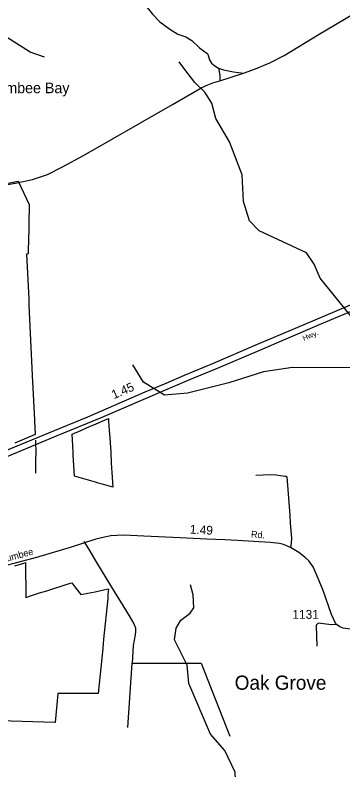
# Model space of a CAD drawing. Extents: x 2104537 to 2336408, y 34176 to 229611.
# Drawn here: x 2206373 to 2210993, y 87580 to 98230 of the extents above; entities that cross this region are included whole.
import ezdxf

# ---------------------------------------------------------------- set-up
doc = ezdxf.new("R2010")
doc.units = 0
for name, color, linetype in [('Exist Boundary Political City Limit New', 7, 'Continuous'), ('Exist Civil Demographics Community Label', 7, 'Continuous'), ('Exist Hydrographic Creek Single Shore', 7, 'Continuous'), ('Exist Hydrographic Misc Water Feature', 7, 'Continuous'), ('Exist Hydrographic Point Label', 7, 'Continuous'), ('Exist Road Non-System Type 51', 7, 'Continuous'), ('Exist Road Primary US Divided Attributed', 7, 'Continuous'), ('Exist Road Primary US Label', 7, 'Continuous'), ('Exist Road Primary US Mileage Hundredths English Label', 7, 'Continuous'), ('Exist Road Secondary Mileage Hundredths English Label', 7, 'Continuous'), ('Exist Road Secondary Type 51 Attributed', 7, 'Continuous'), ('Exist Road Secondary Type 51 Label', 7, 'Continuous'), ('Exist Road Secondary Type 51 Number Label', 7, 'Continuous'), ('Map Preparation Boundary City Limit Buffer Line', 7, 'Continuous')]:
    doc.layers.add(name, color=color, linetype=linetype)

msp = doc.modelspace()

# ---------------------------------------------------------------- linework, layer by layer
at = {"layer": 'Exist Boundary Political City Limit New'}
for points in [[(2205549, 95716), (2206414, 95886), (2206572, 95557), (2206560, 95000), (2206559, 94976), (2206555, 94861), (2206534, 94859), (2206564, 94227), (2206568, 94139), (2206568, 94138), (2206615, 93148), (2206615, 93146), (2206645, 92517), (2206646, 92500), (2206650, 92410), (2206654, 92312), (2206534, 92262), (2206367, 92192)], [(2207742, 91711), (2207751, 91570), (2207584, 91617), (2207544, 91628), (2207505, 91640), (2207439, 91659), (2207209, 91726), (2207193, 92023), (2207192, 92052), (2207186, 92158), (2207178, 92317), (2207300, 92371), (2207432, 92428), (2207445, 92434), (2207505, 92459), (2207599, 92500), (2207689, 92537), (2207690, 92500), (2207699, 92370), (2207706, 92265), (2207720, 92064), (2207729, 91910), (2207742, 91711)], [(2206367, 90461), (2206495, 90499), (2206518, 90506), (2206525, 90014), (2206619, 90044), (2206718, 90076), (2206818, 90108), (2207122, 90204), (2207172, 90220), (2207228, 90146), (2207298, 90053), (2207399, 90074), (2207500, 90094), (2207598, 90115), (2207690, 90134), (2207682, 90058), (2207678, 90000), (2207619, 89423), (2207608, 89295), (2207544, 88658), (2207500, 88657), (2207346, 88657), (2206978, 88656), (2206974, 88656), (2206938, 88251), (2206933, 88251), (2206157, 88274)]]:
    msp.add_lwpolyline(points, dxfattribs=at)
at = {"layer": 'Exist Hydrographic Creek Single Shore'}
msp.add_lwpolyline([(2205916, 86297), (2206415, 86435), (2207032, 86463), (2207547, 86633), (2207989, 86671), (2209410, 87145), (2209483, 87354), (2209474, 87548), (2209330, 87852), (2209128, 88086), (2208824, 88800), (2208797, 89057), (2208620, 89414), (2208643, 89581), (2208709, 89691), (2208842, 89791), (2208891, 89868), (2208882, 90049), (2208847, 90191)], dxfattribs=at)
at = {"layer": 'Exist Hydrographic Misc Water Feature'}
for points in [[(2206786, 97638), (2206586, 97705), (2206159, 97975)], [(2211366, 93255), (2211296, 93605), (2211254, 93697), (2211220, 93846), (2210674, 94516), (2210589, 94717), (2210479, 94874), (2209811, 95185), (2209676, 95325), (2209591, 95599), (2209572, 95974), (2209394, 96440), (2209200, 96772), (2209148, 96989), (2209047, 97145), (2208905, 97279), (2208765, 97464), (2208686, 97569)], [(2211366, 93255), (2210282, 93257), (2209875, 93196), (2209384, 93041), (2208802, 92895), (2208477, 92868), (2208184, 93051), (2208033, 93297)]]:
    msp.add_lwpolyline(points, dxfattribs=at)
at = {"layer": 'Exist Road Non-System Type 51'}
for p, q in [((2209260, 97301), (2209592, 97410)), ((2206667, 92160), (2206665, 92233)), ((2207962, 88176), (2208023, 89086))]:
    msp.add_line(p, q, dxfattribs=at)
for points in [[(2207984, 98459), (2208161, 98390), (2208202, 98366), (2208236, 98339), (2208308, 98244), (2208413, 98137), (2208554, 98030), (2208669, 97963), (2208780, 97924), (2208862, 97873), (2208973, 97768), (2209074, 97694), (2209088, 97677), (2209115, 97598), (2209141, 97550), (2209188, 97513), (2209238, 97479)], [(2209592, 97410), (2209760, 97473), (2209963, 97556), (2210165, 97660), (2210658, 97960), (2211141, 98247), (2211248, 98304), (2211404, 98361), (2211567, 98413), (2211723, 98459), (2211900, 98502)], [(2209238, 97479), (2209310, 97456), (2209450, 97431), (2209592, 97410)], [(2209238, 97479), (2209261, 97381), (2209260, 97301)], [(2204020, 95127), (2204163, 95252), (2204351, 95426), (2204407, 95471), (2204448, 95495), (2204502, 95515), (2205627, 95724), (2206397, 95864), (2206619, 95912), (2206830, 95982), (2207039, 96088), (2207338, 96249), (2208591, 96967), (2208981, 97194), (2209066, 97237), (2209158, 97274), (2209260, 97301)], [(2206665, 91765), (2206664, 91905), (2206668, 92107), (2206667, 92160)], [(2209765, 91737), (2209967, 91746), (2210053, 91743), (2210176, 91726), (2210190, 91723), (2210202, 91715), (2210247, 91175), (2210252, 91059), (2210270, 90850), (2210266, 90781), (2210255, 90717)], [(2207343, 90802), (2207406, 90700), (2207521, 90504), (2207783, 90073), (2207893, 89899), (2207979, 89752), (2208048, 89639), (2208070, 89585), (2208070, 89538), (2208064, 89484), (2208037, 89336), (2208023, 89086)], [(2210903, 89630), (2210833, 89629), (2210647, 89648), (2210638, 89645), (2210629, 89638), (2210622, 89626), (2210619, 89612), (2210625, 89326)], [(2208023, 89086), (2208536, 89086), (2208994, 89086), (2209399, 88054)]]:
    msp.add_lwpolyline(points, dxfattribs=at)
at = {"layer": 'Exist Road Primary US Divided Attributed'}
for points in [[(2211622, 94363), (2211065, 94122), (2210567, 93913), (2210141, 93734), (2209753, 93569), (2209164, 93314), (2208758, 93145), (2208498, 93033), (2208200, 92911), (2207393, 92559), (2206922, 92364), (2205538, 91794), (2204586, 91393)], [(2204628, 91317), (2205560, 91712), (2206954, 92295), (2207598, 92557), (2208179, 92805), (2208551, 92967), (2208891, 93110), (2209226, 93250), (2209823, 93503), (2210194, 93663), (2210666, 93866), (2211070, 94035), (2211401, 94175), (2211651, 94282)]]:
    msp.add_lwpolyline(points, dxfattribs=at)
at = {"layer": 'Exist Road Secondary Type 51 Attributed'}
for points in [[(2209327, 90827), (2209076, 90834), (2208698, 90854), (2208187, 90878), (2207905, 90891), (2207807, 90888), (2207723, 90881), (2207634, 90866), (2207513, 90834), (2207147, 90720), (2206673, 90579), (2206178, 90443)], [(2211426, 89520), (2211268, 89540), (2210998, 89581), (2210951, 89598), (2210903, 89630), (2210887, 89650), (2210835, 89771), (2210715, 90109), (2210661, 90249), (2210574, 90443), (2210538, 90499), (2210515, 90529), (2210459, 90581), (2210374, 90649), (2210255, 90717), (2210158, 90758), (2210102, 90773), (2209966, 90790), (2209508, 90819), (2209327, 90827)]]:
    msp.add_lwpolyline(points, dxfattribs=at)
at = {"layer": 'Map Preparation Boundary City Limit Buffer Line'}
for points in [[(2205549, 95716), (2206414, 95886), (2206572, 95557), (2206560, 95000), (2206559, 94976), (2206555, 94861), (2206534, 94859), (2206564, 94227), (2206568, 94139), (2206568, 94138), (2206615, 93148), (2206615, 93146), (2206645, 92517), (2206646, 92500), (2206650, 92410), (2206654, 92312), (2206534, 92262), (2206367, 92192)], [(2207742, 91711), (2207751, 91570), (2207584, 91617), (2207544, 91628), (2207505, 91640), (2207439, 91659), (2207209, 91726), (2207193, 92023), (2207192, 92052), (2207186, 92158), (2207178, 92317), (2207300, 92371), (2207432, 92428), (2207445, 92434), (2207505, 92459), (2207599, 92500), (2207689, 92537), (2207690, 92500), (2207699, 92370), (2207706, 92265), (2207720, 92064), (2207729, 91910), (2207742, 91711)], [(2206367, 90461), (2206495, 90499), (2206518, 90506), (2206525, 90014), (2206619, 90044), (2206718, 90076), (2206818, 90108), (2207122, 90204), (2207172, 90220), (2207228, 90146), (2207298, 90053), (2207399, 90074), (2207500, 90094), (2207598, 90115), (2207690, 90134), (2207682, 90058), (2207678, 90000), (2207619, 89423), (2207608, 89295), (2207544, 88658), (2207500, 88657), (2207346, 88657), (2206978, 88656), (2206974, 88656), (2206938, 88251), (2206933, 88251), (2206157, 88274)]]:
    msp.add_lwpolyline(points, dxfattribs=at)

# ---------------------------------------------------------------- texts
at = {"layer": 'Exist Civil Demographics Community Label'}
msp.add_text('Oak Grove', height=200, dxfattribs=at).set_placement((2209468, 88711))
at = {"layer": 'Exist Hydrographic Point Label'}
msp.add_text('Cumbee Bay', height=150, dxfattribs=at).set_placement((2205979, 97128))
at = {"layer": 'Exist Road Primary US Label'}
msp.add_text('Hwy.', height=75, rotation=23.2305, dxfattribs=at).set_placement((2210444, 93632))
at = {"layer": 'Exist Road Primary US Mileage Hundredths English Label'}
msp.add_text('1.45', height=125, rotation=23.5412, dxfattribs=at).set_placement((2207765, 92809))
at = {"layer": 'Exist Road Secondary Mileage Hundredths English Label'}
msp.add_text('1.49', height=125, rotation=357.0058, dxfattribs=at).set_placement((2208833, 90914))
at = {"layer": 'Exist Road Secondary Type 51 Label'}
for s, rotation, p in [('Rd.', 355.5409, (2209695, 90860)), ('Cumbee', 15.3218, (2206174, 90494))]:
    msp.add_text(s, height=95, rotation=rotation, dxfattribs=at).set_placement(p)
at = {"layer": 'Exist Road Secondary Type 51 Number Label'}
msp.add_text('1131', height=125, dxfattribs=at).set_placement((2210282, 89712))

doc.saveas('drawing.dxf')
